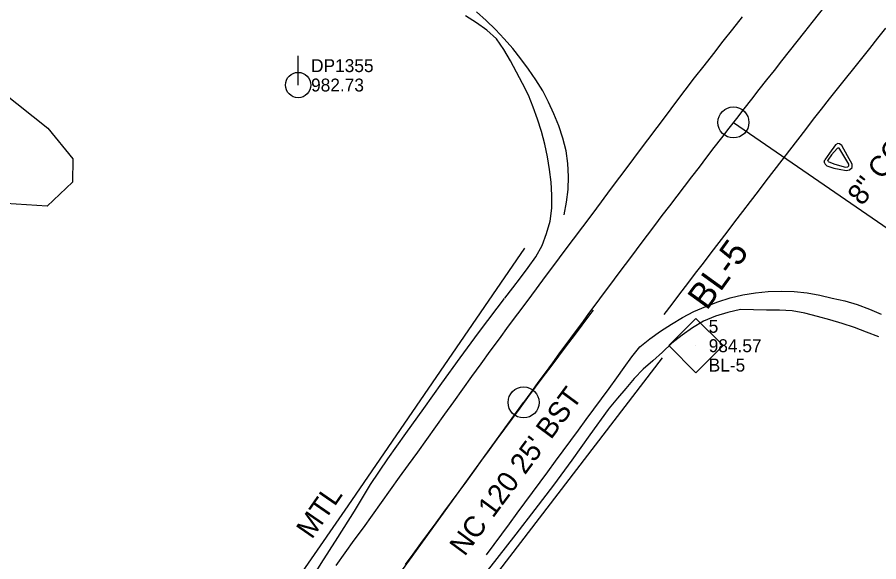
# Model space of a CAD drawing. Extents: x 1182322 to 1186765, y 572295 to 575411.
# Drawn here: x 1184580.8 to 1184747.4, y 574226.9 to 574332.1 of the extents above; entities that cross this region are included whole.
import ezdxf

# ---------------------------------------------------------------- set-up
doc = ezdxf.new("R2010")
doc.units = 0
for name, color, linetype in [('COGO Default Chain', 7, 'Continuous'), ('CTL Secondary Horizontal and Vertical CELL', 7, 'Continuous'), ('CTL Secondary Horizontal and Vertical Cogo Comment', 7, 'Continuous'), ('CTL Secondary Horizontal and Vertical Cogo Elevation', 7, 'Continuous'), ('CTL Secondary Horizontal and Vertical Cogo Number', 7, 'Continuous'), ('CTL Secondary Horizontal and Vertical Text', 7, 'Continuous'), ('Exist Guardrail', 7, 'Continuous'), ('Exist Guardrail Text', 7, 'Continuous'), ('Exist Horizontal Alignment', 7, 'Continuous'), ('Exist Horizontal Alignment Point', 7, 'Continuous'), ('Exist Roads Curbs', 7, 'Continuous'), ('Exist Roads Curbs Text', 7, 'Continuous'), ('Exist Roads EOP', 7, 'Continuous'), ('Exist Roads EOP Text', 7, 'Continuous'), ('Exist Roads EOT', 7, 'Continuous'), ('Exist Utilities Power Pole CELL', 7, 'Continuous'), ('Exist Utilities Power Pole Cogo Elevation', 7, 'Continuous'), ('Exist Utilities Power Pole Cogo Number', 7, 'Continuous'), ('Exist Vegetation Woods Line', 7, 'Continuous')]:
    doc.layers.add(name, color=color, linetype=linetype)

msp = doc.modelspace()

# ---------------------------------------------------------------- linework, layer by layer
at = {"layer": 'COGO Default Chain'}
for p, q in [((1184719.29, 574311.8), (1184941.07, 574159.14)), ((1184334.34, 573781.86), (1184678.73, 574257.66))]:
    msp.add_line(p, q, dxfattribs=at)
msp.add_arc((1186339.97, 573055.26), 2050.73, 139.87385, 144.10304, dxfattribs=at)
at = {"layer": 'CTL Secondary Horizontal and Vertical CELL'}
msp.add_line((1184712.01, 574268.63), (1184712.01, 574268.63), dxfattribs=at)
msp.add_lwpolyline([(1184706.79, 574268.65), (1184712.03, 574273.89), (1184717.28, 574268.64), (1184712.04, 574263.4)], close=True, dxfattribs=at)
at = {"layer": 'Exist Guardrail'}
for points in [[(1184599.97, 574173.13), (1184611.84, 574190.01), (1184644.82, 574237.7), (1184678.96, 574287.5)], [(1184705.53, 574266.28), (1184668.77, 574218.38), (1184629.46, 574165.48)]]:
    msp.add_lwpolyline(points, dxfattribs=at)
at = {"layer": 'Exist Horizontal Alignment'}
for p, q in [((1184719.29, 574311.8), (1184941.07, 574159.14)), ((1184334.34, 573781.86), (1184678.73, 574257.66))]:
    msp.add_line(p, q, dxfattribs=at)
msp.add_arc((1186339.97, 573055.26), 2050.73, 139.87385, 144.10304, dxfattribs=at)
at = {"layer": 'Exist Horizontal Alignment Point'}
for centre in [(1184719.29, 574311.8), (1184678.73, 574257.66)]:
    msp.add_circle(centre, 3, dxfattribs=at)
at = {"layer": 'Exist Roads Curbs'}
for p, q in [((1184739.48, 574306.84), (1184739.33, 574306.77)), ((1184739.71, 574306.81), (1184739.49, 574306.84)), ((1184739.87, 574306.64), (1184739.71, 574306.81)), ((1184741.61, 574303.71), (1184739.87, 574306.64)), ((1184737.57, 574304.53), (1184737.53, 574304.41)), ((1184737.6, 574304.26), (1184737.53, 574304.41)), ((1184737.6, 574304.26), (1184737.73, 574304.15)), ((1184740.97, 574303.17), (1184741.41, 574303.2)), ((1184741.41, 574303.2), (1184741.62, 574303.39)), ((1184741.63, 574303.39), (1184741.62, 574303.71))]:
    msp.add_line(p, q, dxfattribs=at)
for points in [[(1184739.33, 574306.77), (1184738.26, 574305.54), (1184737.57, 574304.53)], [(1184737.73, 574304.15), (1184738.9, 574303.75), (1184740.97, 574303.17)]]:
    msp.add_lwpolyline(points, dxfattribs=at)
at = {"layer": 'Exist Roads EOP'}
for p, q in [((1184739.47, 574307.71), (1184739.04, 574307.47)), ((1184739.79, 574307.68), (1184739.47, 574307.71)), ((1184740.23, 574307.32), (1184739.8, 574307.68)), ((1184736.85, 574304.12), (1184736.96, 574304.57)), ((1184736.85, 574304.12), (1184737.02, 574303.72)), ((1184737.02, 574303.71), (1184737.37, 574303.42)), ((1184741.74, 574302.64), (1184742.22, 574303.1)), ((1184742.23, 574303.1), (1184742.25, 574303.72)), ((1184741.09, 574302.48), (1184741.74, 574302.64))]:
    msp.add_line(p, q, dxfattribs=at)
for points in [[(1184675.11, 574277.8), (1184676.62, 574279.79), (1184678.13, 574281.78), (1184679.63, 574283.78), (1184681.1, 574285.81), (1184682.34, 574287.98), (1184683.16, 574290.34), (1184683.84, 574292.74), (1184684.17, 574295.22), (1184684.19, 574297.72), (1184684.04, 574300.22), (1184683.75, 574302.7), (1184683.34, 574305.17), (1184682.82, 574307.61), (1184682.16, 574310.02), (1184681.4, 574312.4), (1184680.6, 574314.77), (1184679.66, 574317.09), (1184678.5, 574319.3), (1184677.36, 574321.53), (1184676.19, 574323.73), (1184674.92, 574325.88), (1184673.5, 574327.94), (1184671.65, 574329.62), (1184669.59, 574331.04), (1184667.48, 574332.38)], [(1184739.04, 574307.47), (1184737.85, 574305.84), (1184736.97, 574304.58)], [(1184742.25, 574303.72), (1184741.35, 574305.31), (1184740.23, 574307.32)], [(1184737.38, 574303.42), (1184738.71, 574302.98), (1184739.71, 574302.77), (1184741.08, 574302.48)], [(1184600.68, 574173.49), (1184604.35, 574178.03), (1184608.1, 574182.71), (1184611.81, 574187.42), (1184615.49, 574192.16), (1184619.17, 574196.9), (1184622.78, 574201.7), (1184626.32, 574206.54), (1184629.86, 574211.38), (1184633.32, 574216.28), (1184636.42, 574221.42), (1184639.57, 574226.52), (1184642.8, 574231.58), (1184646.04, 574236.62), (1184649.13, 574241.77), (1184652.47, 574246.75), (1184655.97, 574251.63), (1184659.46, 574256.5), (1184662.95, 574261.38), (1184666.45, 574266.26), (1184669.98, 574271.11), (1184673.63, 574275.87), (1184675.06, 574277.75)], [(1184747.38, 574270.36), (1184745.05, 574271.25), (1184742.71, 574272.12), (1184740.34, 574272.92), (1184737.95, 574273.63), (1184735.54, 574274.29), (1184733.12, 574274.91), (1184730.66, 574275.38), (1184728.17, 574275.52), (1184725.67, 574275.52), (1184723.17, 574275.54), (1184720.68, 574275.6), (1184718.23, 574275.07), (1184715.84, 574274.34), (1184713.53, 574273.35), (1184711.41, 574272.06), (1184709.36, 574270.65), (1184707.38, 574269.11), (1184705.57, 574267.39), (1184703.72, 574265.7), (1184701.83, 574264.07), (1184700.11, 574262.26), (1184698.47, 574260.37), (1184696.85, 574258.46), (1184695.26, 574256.54), (1184695.06, 574256.3)], [(1184695.05, 574256.28), (1184691.52, 574251.4), (1184688.04, 574246.49), (1184684.53, 574241.66), (1184680.89, 574236.96), (1184677.22, 574232.22), (1184673.55, 574227.52), (1184669.83, 574222.73), (1184666.13, 574217.99), (1184662.45, 574213.25), (1184658.8, 574208.49), (1184655.14, 574203.73), (1184651.53, 574198.94), (1184647.97, 574194.11), (1184644.44, 574189.27), (1184640.97, 574184.37), (1184637.5, 574179.47), (1184634.06, 574174.56), (1184631.31, 574169.2), (1184629.69, 574166.03)]]:
    msp.add_lwpolyline(points, dxfattribs=at)
at = {"layer": 'Exist Roads EOT'}
for points in [[(1184686.57, 574293.92), (1184687.04, 574296.38), (1184687.36, 574298.86), (1184687.44, 574301.35), (1184687.31, 574303.85), (1184686.93, 574306.32), (1184686.3, 574308.74), (1184685.52, 574311.12), (1184684.6, 574313.44), (1184683.57, 574315.72), (1184682.42, 574317.94), (1184681.09, 574320.05), (1184679.68, 574322.11), (1184678.19, 574324.12), (1184676.63, 574326.07), (1184675, 574327.96), (1184673.28, 574329.79), (1184671.49, 574331.52), (1184669.62, 574333.19)], [(1184642.48, 574226.16), (1184644.24, 574228.59), (1184646, 574231.02), (1184647.75, 574233.45), (1184649.51, 574235.89), (1184651.25, 574238.32), (1184653, 574240.76), (1184654.75, 574243.2), (1184656.5, 574245.63), (1184658.25, 574248.07), (1184660, 574250.51), (1184661.75, 574252.94), (1184663.5, 574255.38), (1184665.25, 574257.81), (1184667, 574260.25), (1184668.75, 574262.68), (1184670.51, 574265.12), (1184672.26, 574267.55), (1184674.04, 574269.97), (1184675.83, 574272.38), (1184677.62, 574274.78), (1184679.41, 574277.19), (1184681.2, 574279.6), (1184682.99, 574282), (1184684.78, 574284.41), (1184686.57, 574286.82), (1184688.37, 574289.22), (1184690.17, 574291.62), (1184691.96, 574294.02), (1184693.76, 574296.42), (1184695.56, 574298.82), (1184697.36, 574301.22), (1184699.16, 574303.63), (1184700.96, 574306.03), (1184702.76, 574308.43), (1184704.55, 574310.83), (1184706.35, 574313.23), (1184708.15, 574315.63), (1184709.96, 574318.03), (1184711.79, 574320.4), (1184713.64, 574322.76), (1184715.49, 574325.12), (1184717.34, 574327.48), (1184719.2, 574329.84), (1184721.05, 574332.2)], [(1184705.91, 574274.69), (1184707.43, 574276.68), (1184708.95, 574278.66), (1184710.47, 574280.65), (1184711.98, 574282.63), (1184713.5, 574284.62), (1184715.02, 574286.61), (1184716.54, 574288.59), (1184718.06, 574290.58), (1184719.58, 574292.56), (1184721.1, 574294.55), (1184722.62, 574296.53), (1184724.13, 574298.52), (1184725.65, 574300.51), (1184727.17, 574302.49), (1184728.69, 574304.48), (1184730.21, 574306.46), (1184731.73, 574308.45), (1184733.26, 574310.42), (1184734.79, 574312.4), (1184736.32, 574314.38), (1184737.86, 574316.35), (1184739.42, 574318.3), (1184740.98, 574320.25), (1184742.54, 574322.21), (1184744.1, 574324.16), (1184745.66, 574326.11), (1184747.22, 574328.07), (1184748.78, 574330.02)], [(1184671.53, 574228.18), (1184673.01, 574230.19), (1184674.49, 574232.21), (1184675.97, 574234.22), (1184677.46, 574236.23), (1184678.95, 574238.24), (1184680.43, 574240.25), (1184681.92, 574242.26), (1184683.4, 574244.27), (1184684.89, 574246.28), (1184686.37, 574248.29), (1184687.85, 574250.31), (1184689.32, 574252.33), (1184690.8, 574254.35), (1184692.28, 574256.36), (1184693.76, 574258.37), (1184695.25, 574260.38), (1184696.73, 574262.4), (1184698.2, 574264.42), (1184699.67, 574266.45), (1184701.21, 574268.41), (1184703.15, 574269.99), (1184705.2, 574271.41), (1184707.29, 574272.78), (1184709.43, 574274.07), (1184711.65, 574275.22), (1184713.93, 574276.23), (1184716.27, 574277.13), (1184718.66, 574277.86), (1184721.09, 574278.44), (1184723.55, 574278.87), (1184726.04, 574279.09), (1184728.53, 574279.19), (1184731.03, 574279.12), (1184733.52, 574278.85), (1184735.97, 574278.39), (1184738.41, 574277.85), (1184740.85, 574277.3), (1184743.23, 574276.57), (1184745.57, 574275.69), (1184747.88, 574274.74)], [(1184655.91, 574226.34), (1184657.39, 574228.35), (1184658.87, 574230.37), (1184660.34, 574232.39), (1184661.82, 574234.4), (1184663.3, 574236.42), (1184664.78, 574238.44), (1184666.25, 574240.45), (1184667.73, 574242.47), (1184669.21, 574244.48), (1184670.68, 574246.5), (1184672.16, 574248.52), (1184673.64, 574250.53), (1184675.12, 574252.55), (1184676.59, 574254.57), (1184678.07, 574256.58), (1184679.55, 574258.6), (1184681.03, 574260.61), (1184682.52, 574262.62), (1184684.03, 574264.62), (1184685.53, 574266.61), (1184687.03, 574268.61), (1184688.54, 574270.61), (1184690.05, 574272.6), (1184691.55, 574274.6), (1184692.23, 574275.49)]]:
    msp.add_lwpolyline(points, dxfattribs=at)
at = {"layer": 'Exist Utilities Power Pole CELL'}
for q in [(1184635.14, 574324.65), (1184635.14, 574319.03)]:
    msp.add_line((1184635.14, 574319.03), q, dxfattribs=at)
msp.add_circle((1184635.14, 574319.03), 2.45, dxfattribs=at)
at = {"layer": 'Exist Vegetation Woods Line'}
msp.add_lwpolyline([(1184563, 574304.78), (1184561.16, 574314.27), (1184563.2, 574317.12), (1184570.85, 574318.92), (1184577.93, 574317.71), (1184586.77, 574310.71), (1184591.59, 574304.76), (1184591.54, 574300.25), (1184586.63, 574295.6), (1184578.6, 574296.12), (1184566.41, 574300.98), (1184563, 574304.78)], dxfattribs=at)

# ---------------------------------------------------------------- texts
at = {"layer": 'CTL Secondary Horizontal and Vertical Cogo Comment'}
msp.add_text('BL-5', height=2.5, dxfattribs=at).set_placement((1184714.51, 574263.63))
at = {"layer": 'CTL Secondary Horizontal and Vertical Cogo Elevation'}
msp.add_text('984.57', height=2.5, dxfattribs=at).set_placement((1184714.51, 574267.38))
at = {"layer": 'CTL Secondary Horizontal and Vertical Cogo Number'}
msp.add_text('5', height=2.5, dxfattribs=at).set_placement((1184714.51, 574271.13))
at = {"layer": 'CTL Secondary Horizontal and Vertical Text'}
msp.add_text('BL-5', height=5, rotation=54.103, dxfattribs=at).set_placement((1184714.15, 574275.29))
at = {"layer": 'Exist Guardrail Text'}
msp.add_text('MTL', height=4, rotation=55.3345, dxfattribs=at).set_placement((1184637.79, 574231.06))
at = {"layer": 'Exist Roads Curbs Text'}
msp.add_text('8" CONC', height=4, rotation=52.4023, dxfattribs=at).set_placement((1184744.19, 574295.52))
at = {"layer": 'Exist Roads EOP Text'}
msp.add_text("NC 120 25' BST", height=4, rotation=53.5113, dxfattribs=at).set_placement((1184667.32, 574227.76))
at = {"layer": 'Exist Utilities Power Pole Cogo Elevation'}
msp.add_text('982.73', height=2.5, dxfattribs=at).set_placement((1184637.64, 574317.78))
at = {"layer": 'Exist Utilities Power Pole Cogo Number'}
msp.add_text('DP1355', height=2.5, dxfattribs=at).set_placement((1184637.64, 574321.53))

doc.saveas('drawing.dxf')
